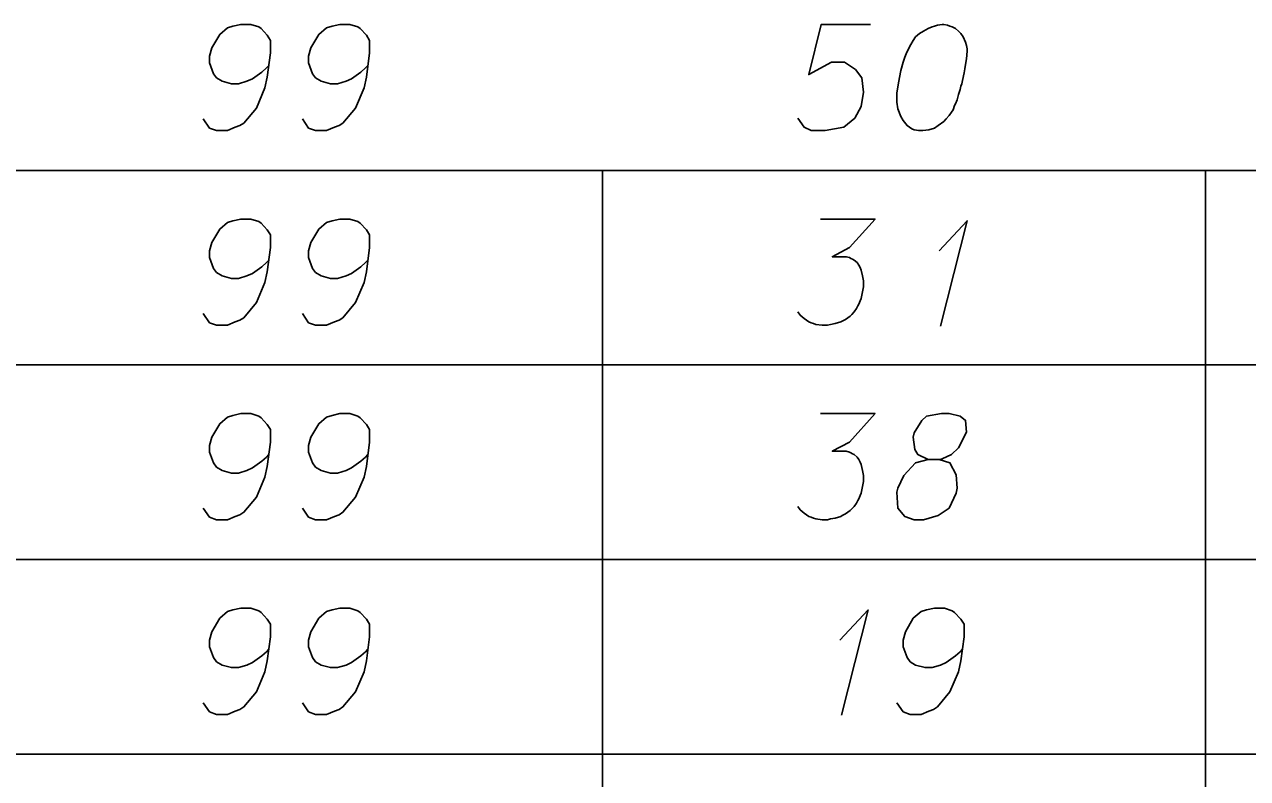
# Model space of a CAD drawing. Extents: x 2074207 to 2076812, y 516372 to 523312.
# Drawn here: x 2076678.5 to 2076733.8, y 520628.4 to 520662.5 of the extents above; entities that cross this region are included whole.
import ezdxf

# ---------------------------------------------------------------- set-up
doc = ezdxf.new("R2010")
doc.units = 0
doc.layers.add('Prop DirtTable_ Soil Test Results - Outline (Minor)', color=7, linetype='Continuous')
doc.layers.add('Prop DirtTable_ Soil Test Results - Tx (Sample Data)', color=7, linetype='Continuous')

msp = doc.modelspace()

# ---------------------------------------------------------------- linework, layer by layer
at = {"layer": 'Prop DirtTable_ Soil Test Results - Outline (Minor)'}
for p, q in [((2076260.609, 520655.933), (2076811.903, 520655.933)), ((2076704.671, 520655.933), (2076704.671, 520647.133)), ((2076731.93, 520655.933), (2076731.93, 520647.133)), ((2076260.609, 520647.133), (2076811.903, 520647.133)), ((2076260.609, 520647.133), (2076811.903, 520647.133)), ((2076704.671, 520647.133), (2076704.671, 520638.333)), ((2076731.93, 520647.133), (2076731.93, 520638.333)), ((2076260.609, 520638.333), (2076811.903, 520638.333)), ((2076260.609, 520638.333), (2076811.903, 520638.333)), ((2076704.671, 520638.333), (2076704.671, 520629.533)), ((2076731.93, 520638.333), (2076731.93, 520629.533)), ((2076260.609, 520629.533), (2076811.903, 520629.533)), ((2076260.609, 520629.533), (2076811.903, 520629.533)), ((2076704.671, 520629.533), (2076704.671, 520620.733)), ((2076731.93, 520629.533), (2076731.93, 520620.733))]:
    msp.add_line(p, q, dxfattribs=at)
at = {"layer": 'Prop DirtTable_ Soil Test Results - Tx (Sample Data)'}
for points in [[(2076686.622, 520658.261), (2076686.904, 520657.845), (2076687.221, 520657.732), (2076687.715, 520657.732), (2076688.068, 520657.883), (2076688.28, 520657.958), (2076688.456, 520658.072), (2076689.02, 520658.752), (2076689.409, 520659.659), (2076689.514, 520660.15), (2076689.655, 520661.247), (2076689.655, 520661.813), (2076689.514, 520662.04), (2076689.232, 520662.343), (2076689.126, 520662.418), (2076688.774, 520662.532), (2076688.315, 520662.532), (2076687.962, 520662.456), (2076687.715, 520662.38), (2076687.363, 520662.078), (2076687.01, 520661.473), (2076686.904, 520661.095), (2076686.904, 520660.793), (2076687.08, 520660.302), (2076687.221, 520660.113), (2076687.468, 520659.962), (2076687.892, 520659.848), (2076688.209, 520659.848), (2076688.597, 520659.962), (2076688.844, 520660.075), (2076689.267, 520660.377), (2076689.479, 520660.566), (2076689.585, 520660.68)], [(2076691.102, 520658.261), (2076691.384, 520657.845), (2076691.701, 520657.732), (2076692.195, 520657.732), (2076692.548, 520657.883), (2076692.76, 520657.958), (2076692.936, 520658.072), (2076693.5, 520658.752), (2076693.889, 520659.659), (2076693.994, 520660.15), (2076694.135, 520661.247), (2076694.135, 520661.813), (2076693.994, 520662.04), (2076693.712, 520662.343), (2076693.606, 520662.418), (2076693.254, 520662.532), (2076692.795, 520662.532), (2076692.442, 520662.456), (2076692.195, 520662.38), (2076691.843, 520662.078), (2076691.49, 520661.473), (2076691.384, 520661.095), (2076691.384, 520660.793), (2076691.56, 520660.302), (2076691.701, 520660.113), (2076691.948, 520659.962), (2076692.372, 520659.848), (2076692.689, 520659.848), (2076693.077, 520659.962), (2076693.324, 520660.075), (2076693.747, 520660.377), (2076693.959, 520660.566), (2076694.065, 520660.68)], [(2076716.782, 520662.532), (2076714.56, 520662.532), (2076713.996, 520660.264), (2076715.019, 520660.831), (2076715.618, 520660.831), (2076716.112, 520660.491), (2076716.394, 520660.113), (2076716.465, 520659.47), (2076716.359, 520658.828), (2076716.077, 520658.299), (2076715.583, 520657.883), (2076714.736, 520657.732), (2076714.101, 520657.732), (2076713.784, 520657.883), (2076713.502, 520658.299)], [(2076720.098, 520662.532), (2076720.028, 520662.532), (2076719.816, 520662.494), (2076719.675, 520662.456), (2076719.569, 520662.418), (2076719.393, 520662.343), (2076719.181, 520662.229), (2076719.005, 520662.116), (2076718.828, 520661.965), (2076718.723, 520661.813), (2076718.617, 520661.625), (2076718.511, 520661.436), (2076718.405, 520661.209), (2076718.335, 520661.058), (2076718.264, 520660.831), (2076718.158, 520660.453), (2076718.052, 520659.886), (2076717.982, 520659.432), (2076717.982, 520659.017), (2076718.017, 520658.714), (2076718.158, 520658.374), (2076718.264, 520658.185), (2076718.44, 520657.958), (2076718.652, 520657.807), (2076718.758, 520657.769), (2076718.969, 520657.732), (2076719.146, 520657.732), (2076719.428, 520657.769), (2076719.675, 520657.845), (2076719.851, 520657.958), (2076720.098, 520658.147), (2076720.204, 520658.261), (2076720.345, 520658.412), (2076720.451, 520658.563), (2076720.522, 520658.676), (2076720.592, 520658.865), (2076720.627, 520658.941), (2076720.698, 520659.13), (2076720.769, 520659.357), (2076720.839, 520659.584), (2076720.874, 520659.735), (2076720.91, 520659.848), (2076720.945, 520659.999), (2076721.015, 520660.339), (2076721.051, 520660.528), (2076721.086, 520660.717), (2076721.121, 520660.982), (2076721.157, 520661.322), (2076721.157, 520661.436), (2076721.121, 520661.587), (2076721.086, 520661.738), (2076720.98, 520661.965), (2076720.874, 520662.116), (2076720.769, 520662.229), (2076720.627, 520662.343), (2076720.486, 520662.418), (2076720.38, 520662.456), (2076720.275, 520662.494), (2076720.098, 520662.532)], [(2076686.622, 520649.461), (2076686.904, 520649.045), (2076687.221, 520648.932), (2076687.715, 520648.932), (2076688.068, 520649.083), (2076688.28, 520649.158), (2076688.456, 520649.272), (2076689.02, 520649.952), (2076689.409, 520650.859), (2076689.514, 520651.35), (2076689.655, 520652.447), (2076689.655, 520653.013), (2076689.514, 520653.24), (2076689.232, 520653.543), (2076689.126, 520653.618), (2076688.774, 520653.732), (2076688.315, 520653.732), (2076687.962, 520653.656), (2076687.715, 520653.58), (2076687.363, 520653.278), (2076687.01, 520652.673), (2076686.904, 520652.295), (2076686.904, 520651.993), (2076687.08, 520651.502), (2076687.221, 520651.313), (2076687.468, 520651.162), (2076687.892, 520651.048), (2076688.209, 520651.048), (2076688.597, 520651.162), (2076688.844, 520651.275), (2076689.267, 520651.577), (2076689.479, 520651.766), (2076689.585, 520651.88)], [(2076691.102, 520649.461), (2076691.384, 520649.045), (2076691.701, 520648.932), (2076692.195, 520648.932), (2076692.548, 520649.083), (2076692.76, 520649.158), (2076692.936, 520649.272), (2076693.5, 520649.952), (2076693.889, 520650.859), (2076693.994, 520651.35), (2076694.135, 520652.447), (2076694.135, 520653.013), (2076693.994, 520653.24), (2076693.712, 520653.543), (2076693.606, 520653.618), (2076693.254, 520653.732), (2076692.795, 520653.732), (2076692.442, 520653.656), (2076692.195, 520653.58), (2076691.843, 520653.278), (2076691.49, 520652.673), (2076691.384, 520652.295), (2076691.384, 520651.993), (2076691.56, 520651.502), (2076691.701, 520651.313), (2076691.948, 520651.162), (2076692.372, 520651.048), (2076692.689, 520651.048), (2076693.077, 520651.162), (2076693.324, 520651.275), (2076693.747, 520651.577), (2076693.959, 520651.766), (2076694.065, 520651.88)], [(2076714.525, 520653.732), (2076716.994, 520653.732), (2076715.83, 520652.447), (2076715.054, 520652.031), (2076715.689, 520652.031), (2076715.83, 520651.993), (2076715.9, 520651.955), (2076715.971, 520651.917), (2076716.042, 520651.88), (2076716.183, 520651.766), (2076716.253, 520651.653), (2076716.324, 520651.539), (2076716.359, 520651.426), (2076716.43, 520651.162), (2076716.465, 520650.935), (2076716.465, 520650.821), (2076716.465, 520650.67), (2076716.43, 520650.443), (2076716.394, 520650.292), (2076716.359, 520650.141), (2076716.324, 520650.028), (2076716.289, 520649.952), (2076716.253, 520649.876), (2076716.218, 520649.801), (2076716.147, 520649.687), (2076716.042, 520649.536), (2076715.936, 520649.423), (2076715.865, 520649.347), (2076715.759, 520649.272), (2076715.654, 520649.196), (2076715.512, 520649.121), (2076715.442, 520649.083), (2076715.195, 520649.007), (2076714.983, 520648.969), (2076714.842, 520648.932), (2076714.595, 520648.932), (2076714.313, 520648.969), (2076714.207, 520649.007), (2076714.101, 520649.045), (2076713.996, 520649.083), (2076713.89, 520649.158), (2076713.784, 520649.234), (2076713.608, 520649.385), (2076713.502, 520649.536)], [(2076719.887, 520652.295), (2076721.157, 520653.656), (2076719.957, 520648.894)], [(2076686.622, 520640.661), (2076686.904, 520640.245), (2076687.221, 520640.132), (2076687.715, 520640.132), (2076688.068, 520640.283), (2076688.28, 520640.358), (2076688.456, 520640.472), (2076689.02, 520641.152), (2076689.409, 520642.059), (2076689.514, 520642.55), (2076689.655, 520643.647), (2076689.655, 520644.213), (2076689.514, 520644.44), (2076689.232, 520644.743), (2076689.126, 520644.818), (2076688.774, 520644.932), (2076688.315, 520644.932), (2076687.962, 520644.856), (2076687.715, 520644.78), (2076687.363, 520644.478), (2076687.01, 520643.873), (2076686.904, 520643.495), (2076686.904, 520643.193), (2076687.08, 520642.702), (2076687.221, 520642.513), (2076687.468, 520642.362), (2076687.892, 520642.248), (2076688.209, 520642.248), (2076688.597, 520642.362), (2076688.844, 520642.475), (2076689.267, 520642.777), (2076689.479, 520642.966), (2076689.585, 520643.08)], [(2076691.102, 520640.661), (2076691.384, 520640.245), (2076691.701, 520640.132), (2076692.195, 520640.132), (2076692.548, 520640.283), (2076692.76, 520640.358), (2076692.936, 520640.472), (2076693.5, 520641.152), (2076693.889, 520642.059), (2076693.994, 520642.55), (2076694.135, 520643.647), (2076694.135, 520644.213), (2076693.994, 520644.44), (2076693.712, 520644.743), (2076693.606, 520644.818), (2076693.254, 520644.932), (2076692.795, 520644.932), (2076692.442, 520644.856), (2076692.195, 520644.78), (2076691.843, 520644.478), (2076691.49, 520643.873), (2076691.384, 520643.495), (2076691.384, 520643.193), (2076691.56, 520642.702), (2076691.701, 520642.513), (2076691.948, 520642.362), (2076692.372, 520642.248), (2076692.689, 520642.248), (2076693.077, 520642.362), (2076693.324, 520642.475), (2076693.747, 520642.777), (2076693.959, 520642.966), (2076694.065, 520643.08)], [(2076714.525, 520644.932), (2076716.994, 520644.932), (2076715.83, 520643.647), (2076715.054, 520643.231), (2076715.689, 520643.231), (2076715.83, 520643.193), (2076715.9, 520643.155), (2076715.971, 520643.117), (2076716.042, 520643.08), (2076716.183, 520642.966), (2076716.253, 520642.853), (2076716.324, 520642.739), (2076716.359, 520642.626), (2076716.43, 520642.362), (2076716.465, 520642.135), (2076716.465, 520642.021), (2076716.465, 520641.87), (2076716.43, 520641.643), (2076716.394, 520641.492), (2076716.359, 520641.341), (2076716.324, 520641.228), (2076716.289, 520641.152), (2076716.253, 520641.076), (2076716.218, 520641.001), (2076716.147, 520640.887), (2076716.042, 520640.736), (2076715.936, 520640.623), (2076715.865, 520640.547), (2076715.759, 520640.472), (2076715.654, 520640.396), (2076715.512, 520640.321), (2076715.442, 520640.283), (2076715.195, 520640.207), (2076714.983, 520640.169), (2076714.842, 520640.132), (2076714.595, 520640.132), (2076714.313, 520640.169), (2076714.207, 520640.207), (2076714.101, 520640.245), (2076713.996, 520640.283), (2076713.89, 520640.358), (2076713.784, 520640.434), (2076713.608, 520640.585), (2076713.502, 520640.736)], [(2076719.393, 520642.853), (2076719.887, 520642.853), (2076720.028, 520642.891), (2076720.451, 520643.08), (2076720.769, 520643.382), (2076721.121, 520644.1), (2076721.086, 520644.629), (2076720.839, 520644.818), (2076720.345, 520644.932), (2076719.992, 520644.932), (2076719.322, 520644.818), (2076719.111, 520644.629), (2076718.758, 520644.062), (2076718.723, 520643.873), (2076718.793, 520643.306), (2076718.934, 520643.08), (2076719.393, 520642.853), (2076718.828, 520642.702), (2076718.299, 520642.135), (2076718.017, 520641.568), (2076717.982, 520641.379), (2076718.017, 520640.661), (2076718.335, 520640.283), (2076718.758, 520640.132), (2076719.181, 520640.132), (2076719.851, 520640.321), (2076720.345, 520640.661), (2076720.663, 520641.341), (2076720.698, 520641.568), (2076720.663, 520642.173), (2076720.38, 520642.702), (2076719.887, 520642.853)], [(2076686.622, 520631.861), (2076686.904, 520631.445), (2076687.221, 520631.332), (2076687.715, 520631.332), (2076688.068, 520631.483), (2076688.28, 520631.558), (2076688.456, 520631.672), (2076689.02, 520632.352), (2076689.409, 520633.259), (2076689.514, 520633.75), (2076689.655, 520634.847), (2076689.655, 520635.413), (2076689.514, 520635.64), (2076689.232, 520635.943), (2076689.126, 520636.018), (2076688.774, 520636.132), (2076688.315, 520636.132), (2076687.962, 520636.056), (2076687.715, 520635.98), (2076687.363, 520635.678), (2076687.01, 520635.073), (2076686.904, 520634.695), (2076686.904, 520634.393), (2076687.08, 520633.902), (2076687.221, 520633.713), (2076687.468, 520633.562), (2076687.892, 520633.448), (2076688.209, 520633.448), (2076688.597, 520633.562), (2076688.844, 520633.675), (2076689.267, 520633.977), (2076689.479, 520634.166), (2076689.585, 520634.28)], [(2076691.102, 520631.861), (2076691.384, 520631.445), (2076691.701, 520631.332), (2076692.195, 520631.332), (2076692.548, 520631.483), (2076692.76, 520631.558), (2076692.936, 520631.672), (2076693.5, 520632.352), (2076693.889, 520633.259), (2076693.994, 520633.75), (2076694.135, 520634.847), (2076694.135, 520635.413), (2076693.994, 520635.64), (2076693.712, 520635.943), (2076693.606, 520636.018), (2076693.254, 520636.132), (2076692.795, 520636.132), (2076692.442, 520636.056), (2076692.195, 520635.98), (2076691.843, 520635.678), (2076691.49, 520635.073), (2076691.384, 520634.695), (2076691.384, 520634.393), (2076691.56, 520633.902), (2076691.701, 520633.713), (2076691.948, 520633.562), (2076692.372, 520633.448), (2076692.689, 520633.448), (2076693.077, 520633.562), (2076693.324, 520633.675), (2076693.747, 520633.977), (2076693.959, 520634.166), (2076694.065, 520634.28)], [(2076715.407, 520634.695), (2076716.677, 520636.056), (2076715.477, 520631.294)], [(2076717.982, 520631.861), (2076718.264, 520631.445), (2076718.581, 520631.332), (2076719.075, 520631.332), (2076719.428, 520631.483), (2076719.64, 520631.558), (2076719.816, 520631.672), (2076720.38, 520632.352), (2076720.769, 520633.259), (2076720.874, 520633.75), (2076721.015, 520634.847), (2076721.015, 520635.413), (2076720.874, 520635.64), (2076720.592, 520635.943), (2076720.486, 520636.018), (2076720.134, 520636.132), (2076719.675, 520636.132), (2076719.322, 520636.056), (2076719.075, 520635.98), (2076718.723, 520635.678), (2076718.37, 520635.073), (2076718.264, 520634.695), (2076718.264, 520634.393), (2076718.44, 520633.902), (2076718.581, 520633.713), (2076718.828, 520633.562), (2076719.252, 520633.448), (2076719.569, 520633.448), (2076719.957, 520633.562), (2076720.204, 520633.675), (2076720.627, 520633.977), (2076720.839, 520634.166), (2076720.945, 520634.28)]]:
    msp.add_lwpolyline(points, dxfattribs=at)

doc.saveas('drawing.dxf')
